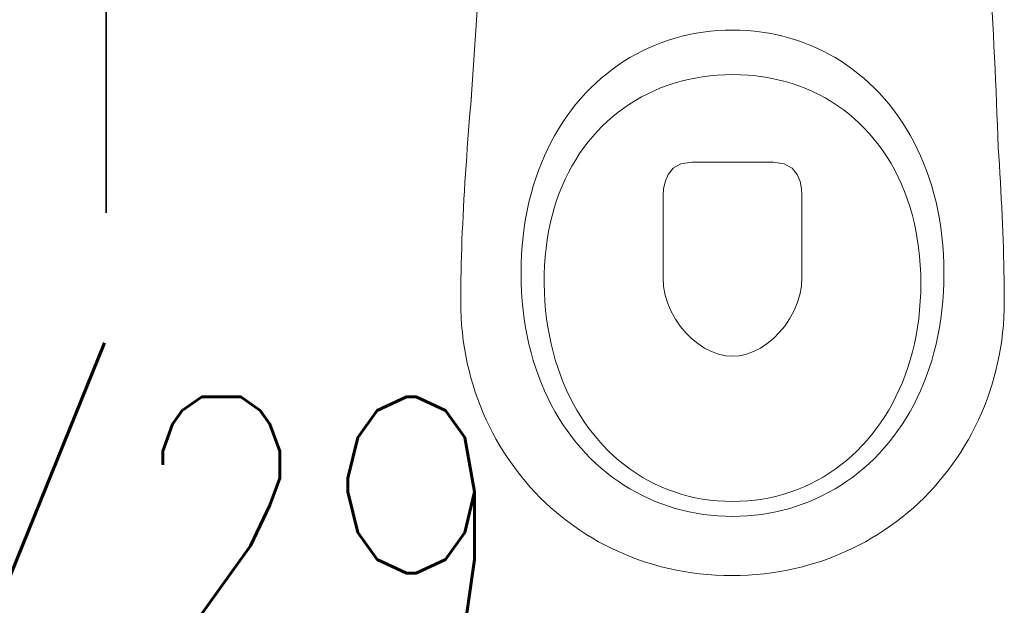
# Model space of a CAD drawing. Header units: inches. Extents: x 27484 to 71626, y -45113 to 39.
# Tile 257 of 280: x 34692 to 34757, y -22978 to -22939. Entities that reach past the tile are written whole.
import ezdxf
from ezdxf.enums import TextEntityAlignment as Align

# ---------------------------------------------------------------- set-up
doc = ezdxf.new("R2010")
doc.units = ezdxf.units.IN
doc.header["$LTSCALE"] = 50
doc.header["$MEASUREMENT"] = 0
doc.layers.add('A-ARMATURA', color=45, linetype='Continuous', lineweight=5)
doc.layers.add('R-MET-OKN', color=7, linetype='Continuous', lineweight=35)
for name, color, linetype in [('R-MET-POM-OPIS', 7, 'Continuous'), ('R-MET-POM-OPIS-NR', 2, 'Continuous'), ('R-MET-POM-OPIS-POM', 7, 'Continuous')]:
    doc.layers.add(name, color=color, linetype=linetype)
doc.styles.add('MET_POM', font='simplex.shx')

# ---------------------------------------------------------------- blocks, each defined once
blk = doc.blocks.new('A$C04280096')
at = {"layer": 'A-ARMATURA'}
for p, q in [((-28.73, -312.16), (-33.34, -313.23)), ((-24.06, -311.25), (-28.73, -312.16)), ((-19.35, -310.5), (-24.06, -311.25)), ((-14.58, -309.92), (-19.35, -310.5)), ((-9.76, -309.5), (-14.58, -309.92)), ((-4.9, -309.25), (-9.76, -309.5)), ((0, -309.16), (-4.9, -309.25)), ((4.9, -309.25), (0, -309.16)), ((9.76, -309.5), (4.9, -309.25)), ((14.58, -309.92), (9.76, -309.5)), ((19.35, -310.5), (14.58, -309.92)), ((24.06, -311.25), (19.35, -310.5)), ((28.73, -312.16), (24.06, -311.25)), ((33.34, -313.23), (28.73, -312.16)), ((-51.17, -319.07), (-55.46, -320.92)), ((-46.81, -317.38), (-51.17, -319.07)), ((-42.38, -315.84), (-46.81, -317.38)), ((-37.89, -314.45), (-42.38, -315.84)), ((-33.34, -313.23), (-37.89, -314.45)), ((37.89, -314.45), (33.34, -313.23)), ((42.38, -315.84), (37.89, -314.45)), ((46.81, -317.38), (42.38, -315.84)), ((51.17, -319.07), (46.81, -317.38)), ((55.46, -320.92), (51.17, -319.07)), ((-63.82, -325.07), (-67.89, -327.36)), ((-59.68, -322.92), (-63.82, -325.07)), ((-55.46, -320.92), (-59.68, -322.92)), ((59.68, -322.92), (55.46, -320.92)), ((63.82, -325.07), (59.68, -322.92)), ((67.89, -327.36), (63.82, -325.07)), ((-75.77, -332.39), (-79.59, -335.12)), ((-71.87, -329.8), (-75.77, -332.39)), ((-67.89, -327.36), (-71.87, -329.8)), ((71.87, -329.8), (67.89, -327.36)), ((75.77, -332.39), (71.87, -329.8)), ((79.59, -335.12), (75.77, -332.39)), ((-83.31, -338), (-86.95, -341.01)), ((-79.59, -335.12), (-83.31, -338)), ((-10.08, -338.96), (-15.02, -339.41)), ((-5.07, -338.68), (-10.08, -338.96)), ((0, -338.59), (-5.07, -338.68)), ((5.19, -338.69), (0, -338.59)), ((10.32, -338.97), (5.19, -338.69)), ((15.37, -339.45), (10.32, -338.97)), ((83.31, -338), (79.59, -335.12)), ((86.95, -341.01), (83.31, -338)), ((-90.49, -344.16), (-93.93, -347.45)), ((-86.95, -341.01), (-90.49, -344.16)), ((-38.66, -344.28), (-43.15, -345.76)), ((-34.09, -342.96), (-38.66, -344.28)), ((-29.43, -341.81), (-34.09, -342.96)), ((-24.7, -340.84), (-29.43, -341.81)), ((-19.9, -340.03), (-24.7, -340.84)), ((-15.02, -339.41), (-19.9, -340.03)), ((20.35, -340.1), (15.37, -339.45)), ((25.25, -340.95), (20.35, -340.1)), ((30.07, -341.97), (25.25, -340.95)), ((34.81, -343.17), (30.07, -341.97)), ((39.46, -344.55), (34.81, -343.17)), ((44.03, -346.11), (39.46, -344.55)), ((90.49, -344.16), (86.95, -341.01)), ((93.93, -347.45), (90.49, -344.16)), ((-97.27, -350.88), (-100.5, -354.44)), ((-93.93, -347.45), (-97.27, -350.88)), ((-56.1, -351.2), (-60.22, -353.34)), ((-51.87, -349.23), (-56.1, -351.2)), ((-47.56, -347.41), (-51.87, -349.23)), ((-43.15, -345.76), (-47.56, -347.41)), ((48.5, -347.84), (44.03, -346.11)), ((52.88, -349.74), (48.5, -347.84)), ((57.15, -351.81), (52.88, -349.74)), ((61.33, -354.05), (57.15, -351.81)), ((97.27, -350.88), (93.93, -347.45)), ((100.5, -354.44), (97.27, -350.88)), ((-173.83, -364.03), (-173.36, -358.21)), ((-173.36, -358.21), (-172.87, -352.37)), ((-103.63, -358.14), (-106.66, -361.96)), ((-100.5, -354.44), (-103.63, -358.14)), ((-68.18, -358.09), (-72.01, -360.7)), ((-64.25, -355.64), (-68.18, -358.09)), ((-60.22, -353.34), (-64.25, -355.64)), ((65.4, -356.46), (61.33, -354.05)), ((69.37, -359.03), (65.4, -356.46)), ((103.63, -358.14), (100.5, -354.44)), ((106.66, -361.96), (103.63, -358.14)), ((-174.29, -369.84), (-173.83, -364.03)), ((-106.66, -361.96), (-109.57, -365.92)), ((-75.72, -363.46), (-79.33, -366.37)), ((-72.01, -360.7), (-75.72, -363.46)), ((73.22, -361.76), (69.37, -359.03)), ((76.96, -364.64), (73.22, -361.76)), ((80.59, -367.69), (76.96, -364.64)), ((109.57, -365.92), (106.66, -361.96)), ((-174.74, -375.62), (-174.29, -369.84)), ((-112.36, -370), (-115.04, -374.21)), ((-109.57, -365.92), (-112.36, -370)), ((-82.82, -369.43), (-86.19, -372.63)), ((-79.33, -366.37), (-82.82, -369.43)), ((84.09, -370.89), (80.59, -367.69)), ((87.47, -374.25), (84.09, -370.89)), ((112.36, -370), (109.57, -365.92)), ((115.04, -374.21), (112.36, -370)), ((-175.17, -381.39), (-174.74, -375.62)), ((-115.04, -374.21), (-117.6, -378.55)), ((-89.45, -375.99), (-92.58, -379.48)), ((-86.19, -372.63), (-89.45, -375.99)), ((90.73, -377.76), (87.47, -374.25)), ((93.86, -381.42), (90.73, -377.76)), ((117.6, -378.55), (115.04, -374.21)), ((-175.6, -387.13), (-175.17, -381.39)), ((-120.03, -383.01), (-122.34, -387.59)), ((-117.6, -378.55), (-120.03, -383.01)), ((-95.59, -383.12), (-98.46, -386.9)), ((-92.58, -379.48), (-95.59, -383.12)), ((96.85, -385.22), (93.86, -381.42)), ((120.03, -383.01), (117.6, -378.55)), ((122.34, -387.59), (120.03, -383.01)), ((-176, -392.84), (-175.6, -387.13)), ((-122.34, -387.59), (-124.52, -392.3)), ((-101.21, -390.81), (-103.82, -394.86)), ((-98.46, -386.9), (-101.21, -390.81)), ((99.71, -389.17), (96.85, -385.22)), ((102.43, -393.27), (99.71, -389.17)), ((124.52, -392.3), (122.34, -387.59)), ((175.96, -386.92), (176.34, -392.64)), ((-176.4, -398.53), (-176, -392.84)), ((-126.57, -397.12), (-128.49, -402.06)), ((-124.52, -392.3), (-126.57, -397.12)), ((-103.82, -394.86), (-106.29, -399.05)), ((-34.11, -397.56), (-39.28, -400.49)), ((-26.84, -396.45), (-34.11, -397.56)), ((-2.06, -396.45), (-26.84, -396.45)), ((26.95, -396.45), (-2.06, -396.45)), ((34.23, -397.56), (26.95, -396.45)), ((39.4, -400.49), (34.23, -397.56)), ((105.01, -397.5), (102.43, -393.27)), ((107.45, -401.88), (105.01, -397.5)), ((126.57, -397.12), (124.52, -392.3)), ((128.49, -402.06), (126.57, -397.12)), ((176.34, -392.64), (176.7, -398.34)), ((-177.13, -409.8), (-176.77, -404.18)), ((-176.77, -404.18), (-176.4, -398.53)), ((-128.49, -402.06), (-130.27, -407.12)), ((-108.62, -403.37), (-110.8, -407.82)), ((-106.29, -399.05), (-108.62, -403.37)), ((-39.28, -400.49), (-42.7, -404.65)), ((42.81, -404.62), (39.4, -400.49)), ((109.74, -406.39), (107.45, -401.88)), ((130.27, -407.12), (128.49, -402.06)), ((176.7, -398.34), (177.04, -404.01)), ((177.04, -404.01), (177.37, -409.64)), ((-177.47, -415.39), (-177.13, -409.8)), ((-130.27, -407.12), (-131.9, -412.29)), ((-110.8, -407.82), (-112.84, -412.39)), ((-44.69, -409.42), (-45.63, -414.21)), ((-42.7, -404.65), (-44.69, -409.42)), ((44.81, -409.36), (42.81, -404.62)), ((45.75, -414.09), (44.81, -409.36)), ((111.87, -411.04), (109.74, -406.39)), ((131.9, -412.29), (130.27, -407.12)), ((177.37, -409.64), (177.68, -415.24)), ((-177.79, -420.94), (-177.47, -415.39)), ((-131.9, -412.29), (-133.4, -417.57)), ((-114.73, -417.1), (-116.46, -421.93)), ((-112.84, -412.39), (-114.73, -417.1)), ((-45.63, -414.21), (-45.84, -418.41)), ((45.97, -418.21), (45.75, -414.09)), ((113.86, -415.82), (111.87, -411.04)), ((115.69, -420.74), (113.86, -415.82)), ((133.4, -417.57), (131.9, -412.29)), ((177.68, -415.24), (177.98, -420.8)), ((-178.1, -426.45), (-177.79, -420.94)), ((-134.75, -422.97), (-135.95, -428.48)), ((-133.4, -417.57), (-134.75, -422.97)), ((-116.46, -421.93), (-118.04, -426.88)), ((-45.84, -418.41), (-45.97, -472.78)), ((45.97, -472.5), (45.97, -418.21)), ((117.36, -425.78), (115.69, -420.74)), ((134.75, -422.97), (133.4, -417.57)), ((135.95, -428.48), (134.75, -422.97)), ((177.98, -420.8), (178.26, -426.32)), ((-178.38, -431.91), (-178.1, -426.45)), ((-135.95, -428.48), (-137, -434.1)), ((-118.04, -426.88), (-119.46, -431.95)), ((118.86, -430.95), (117.36, -425.78)), ((137, -434.1), (135.95, -428.48)), ((178.26, -426.32), (178.52, -431.8)), ((-178.64, -437.34), (-178.38, -431.91)), ((-137, -434.1), (-137.9, -439.82)), ((-119.46, -431.95), (-120.71, -437.15)), ((120.2, -436.25), (118.86, -430.95)), ((121.37, -441.67), (120.2, -436.25)), ((137.9, -439.82), (137, -434.1)), ((178.52, -431.8), (178.76, -437.24)), ((-179.1, -448.04), (-178.89, -442.71)), ((-178.89, -442.71), (-178.64, -437.34)), ((-137.9, -439.82), (-138.64, -445.65)), ((-121.8, -442.46), (-122.72, -447.88)), ((-120.71, -437.15), (-121.8, -442.46)), ((122.37, -447.21), (121.37, -441.67)), ((138.64, -445.65), (137.9, -439.82)), ((178.76, -437.24), (178.98, -442.63)), ((178.98, -442.63), (179.18, -447.97)), ((-179.3, -453.32), (-179.1, -448.04)), ((-138.64, -445.65), (-139.22, -451.58)), ((-122.72, -447.88), (-123.47, -453.42)), ((123.2, -452.88), (122.37, -447.21)), ((139.22, -451.58), (138.64, -445.65)), ((179.18, -447.97), (179.36, -453.26)), ((-179.47, -458.55), (-179.3, -453.32)), ((-139.22, -451.58), (-139.64, -457.62)), ((-123.47, -453.42), (-124.05, -459.07)), ((123.84, -458.66), (123.2, -452.88)), ((139.64, -457.62), (139.22, -451.58)), ((179.36, -453.26), (179.52, -458.49)), ((-179.62, -463.72), (-179.47, -458.55)), ((-139.64, -457.62), (-139.89, -463.76)), ((-124.05, -459.07), (-124.44, -464.83)), ((124.31, -464.55), (123.84, -458.66)), ((139.89, -463.76), (139.64, -457.62)), ((179.52, -458.49), (179.65, -463.67)), ((-179.84, -473.89), (-179.74, -468.83)), ((-179.74, -468.83), (-179.62, -463.72)), ((-139.89, -463.76), (-139.97, -469.99)), ((-124.44, -464.83), (-124.66, -470.71)), ((124.59, -470.56), (124.31, -464.55)), ((139.97, -469.99), (139.89, -463.76)), ((179.65, -463.67), (179.76, -468.8)), ((179.76, -468.8), (179.85, -473.86)), ((-179.91, -478.88), (-179.84, -473.89)), ((-139.97, -469.99), (-139.89, -476.23)), ((-139.97, -469.99), (-139.97, -469.99)), ((-124.66, -470.71), (-124.69, -476.68)), ((-45.97, -472.78), (-45.58, -478.69)), ((45.6, -478.45), (45.97, -472.5)), ((45.97, -472.5), (45.97, -472.5)), ((124.69, -476.68), (124.59, -470.56)), ((139.89, -476.23), (139.97, -469.99)), ((139.97, -469.99), (139.97, -469.99)), ((179.85, -473.86), (179.92, -478.86)), ((-179.95, -483.81), (-179.91, -478.88)), ((-139.89, -476.23), (-139.64, -482.37)), ((-139.64, -482.37), (-139.22, -488.41)), ((-124.69, -476.68), (-124.54, -482.67)), ((-124.69, -476.68), (-124.69, -476.68)), ((-45.58, -478.69), (-44.5, -484.45)), ((44.55, -484.25), (45.6, -478.45)), ((124.6, -482.67), (124.69, -476.68)), ((124.69, -476.68), (124.69, -476.68)), ((139.22, -488.41), (139.64, -482.37)), ((139.64, -482.37), (139.89, -476.23)), ((179.92, -478.86), (179.95, -483.8)), ((-179.97, -488.67), (-179.95, -483.81)), ((-179.9, -493.91), (-179.97, -488.67)), ((-139.22, -488.41), (-138.64, -494.34)), ((-124.54, -482.67), (-124.21, -488.57)), ((-124.21, -488.57), (-123.72, -494.38)), ((-44.5, -484.45), (-42.8, -490)), ((42.86, -489.83), (44.55, -484.25)), ((123.88, -494.38), (124.33, -488.57)), ((124.33, -488.57), (124.6, -482.67)), ((138.64, -494.34), (139.22, -488.41)), ((179.97, -488.67), (179.9, -493.91)), ((179.95, -483.8), (179.97, -488.67)), ((-179.69, -499.11), (-179.9, -493.91)), ((-138.64, -494.34), (-137.9, -500.17)), ((-123.72, -494.38), (-123.06, -500.1)), ((-42.8, -490), (-40.54, -495.31)), ((-40.54, -495.31), (-37.77, -500.33)), ((37.83, -500.22), (40.6, -495.17)), ((40.6, -495.17), (42.86, -489.83)), ((123.27, -500.1), (123.88, -494.38)), ((137.9, -500.17), (138.64, -494.34)), ((179.9, -493.91), (179.69, -499.11)), ((-179.34, -504.28), (-179.69, -499.11)), ((-137.9, -500.17), (-137, -505.89)), ((-123.06, -500.1), (-122.24, -505.72)), ((-37.77, -500.33), (-34.56, -505.01)), ((34.62, -504.92), (37.83, -500.22)), ((122.48, -505.72), (123.27, -500.1)), ((137, -505.89), (137.9, -500.17)), ((179.69, -499.11), (179.33, -504.28)), ((-178.86, -509.4), (-179.34, -504.28)), ((-137, -505.89), (-135.95, -511.51)), ((-122.24, -505.72), (-121.25, -511.25)), ((-34.56, -505.01), (-30.96, -509.31)), ((31.01, -509.24), (34.62, -504.92)), ((121.53, -511.25), (122.48, -505.72)), ((135.95, -511.51), (137, -505.89)), ((179.33, -504.28), (178.85, -509.4)), ((-178.24, -514.48), (-178.86, -509.4)), ((-177.49, -519.52), (-178.24, -514.48)), ((-135.95, -511.51), (-134.75, -517.02)), ((-121.25, -511.25), (-120.1, -516.68)), ((-30.96, -509.31), (-27.04, -513.18)), ((-27.04, -513.18), (-22.85, -516.58)), ((22.88, -516.55), (27.08, -513.13)), ((27.08, -513.13), (31.01, -509.24)), ((120.41, -516.68), (121.53, -511.25)), ((134.75, -517.02), (135.95, -511.51)), ((178.22, -514.48), (177.46, -519.52)), ((178.85, -509.4), (178.22, -514.48)), ((-176.61, -524.51), (-177.49, -519.52)), ((-134.75, -517.02), (-133.4, -522.41)), ((-120.1, -516.68), (-118.8, -522)), ((-22.85, -516.58), (-18.45, -519.47)), ((-18.45, -519.47), (-13.91, -521.79)), ((13.92, -521.78), (18.47, -519.45)), ((18.47, -519.45), (22.88, -516.55)), ((119.13, -522), (120.41, -516.68)), ((133.4, -522.41), (134.75, -517.02)), ((177.46, -519.52), (176.57, -524.51)), ((-175.6, -529.45), (-176.61, -524.51)), ((-133.4, -522.41), (-131.9, -527.7)), ((-131.9, -527.7), (-130.27, -532.87)), ((-118.8, -522), (-117.34, -527.21)), ((-117.34, -527.21), (-115.73, -532.32)), ((-13.91, -521.79), (-9.28, -523.5)), ((-9.28, -523.5), (-4.62, -524.57)), ((-4.62, -524.57), (0, -524.93)), ((0, -524.93), (4.62, -524.56)), ((4.62, -524.56), (9.29, -523.5)), ((9.29, -523.5), (13.92, -521.78)), ((116.1, -532.32), (117.69, -527.21)), ((117.69, -527.21), (119.13, -522)), ((130.27, -532.87), (131.9, -527.7)), ((131.9, -527.7), (133.4, -522.41)), ((176.57, -524.51), (175.55, -529.45)), ((-174.46, -534.34), (-175.6, -529.45)), ((-173.19, -539.18), (-174.46, -534.34)), ((-130.27, -532.87), (-128.49, -537.93)), ((-115.73, -532.32), (-113.97, -537.32)), ((114.35, -537.32), (116.1, -532.32)), ((128.49, -537.93), (130.27, -532.87)), ((174.4, -534.34), (173.12, -539.18)), ((175.55, -529.45), (174.4, -534.34)), ((-171.8, -543.97), (-173.19, -539.18)), ((-128.49, -537.93), (-126.57, -542.87)), ((-113.97, -537.32), (-112.07, -542.2)), ((112.46, -542.2), (114.35, -537.32)), ((126.57, -542.87), (128.49, -537.93)), ((173.12, -539.18), (171.72, -543.97)), ((-170.29, -548.7), (-171.8, -543.97)), ((-126.57, -542.87), (-124.52, -547.69)), ((-112.07, -542.2), (-110.02, -546.96)), ((-110.02, -546.96), (-107.83, -551.6)), ((108.23, -551.6), (110.41, -546.96)), ((110.41, -546.96), (112.46, -542.2)), ((124.52, -547.69), (126.57, -542.87)), ((171.72, -543.97), (170.19, -548.7)), ((-168.66, -553.37), (-170.29, -548.7)), ((-166.9, -557.98), (-168.66, -553.37)), ((-124.52, -547.69), (-122.34, -552.4)), ((-122.34, -552.4), (-120.03, -556.98)), ((-107.83, -551.6), (-105.51, -556.12)), ((105.9, -556.12), (108.23, -551.6)), ((120.03, -556.98), (122.34, -552.4)), ((122.34, -552.4), (124.52, -547.69)), ((168.54, -553.37), (166.77, -557.98)), ((170.19, -548.7), (168.54, -553.37)), ((-165.03, -562.53), (-166.9, -557.98)), ((-120.03, -556.98), (-117.6, -561.44)), ((-105.51, -556.12), (-103.04, -560.51)), ((-103.04, -560.51), (-100.45, -564.77)), ((100.83, -564.77), (103.43, -560.51)), ((103.43, -560.51), (105.9, -556.12)), ((117.6, -561.44), (120.03, -556.98)), ((166.77, -557.98), (164.88, -562.53)), ((-163.04, -567.01), (-165.03, -562.53)), ((-160.93, -571.42), (-163.04, -567.01)), ((-117.6, -561.44), (-115.04, -565.77)), ((-115.04, -565.77), (-112.36, -569.99)), ((-100.45, -564.77), (-97.72, -568.9)), ((98.09, -568.9), (100.83, -564.77)), ((112.36, -569.99), (115.04, -565.77)), ((115.04, -565.77), (117.6, -561.44)), ((162.87, -567.01), (160.75, -571.42)), ((164.88, -562.53), (162.87, -567.01)), ((-158.71, -575.77), (-160.93, -571.42)), ((-112.36, -569.99), (-109.57, -574.07)), ((-97.72, -568.9), (-94.87, -572.9)), ((-94.87, -572.9), (-91.89, -576.75)), ((92.23, -576.75), (95.23, -572.9)), ((95.23, -572.9), (98.09, -568.9)), ((109.57, -574.07), (112.36, -569.99)), ((160.75, -571.42), (158.51, -575.77)), ((-156.38, -580.05), (-158.71, -575.77)), ((-153.94, -584.25), (-156.38, -580.05)), ((-109.57, -574.07), (-106.66, -578.03)), ((-106.66, -578.03), (-103.63, -581.85)), ((-91.89, -576.75), (-88.79, -580.47)), ((89.12, -580.47), (92.23, -576.75)), ((103.63, -581.85), (106.66, -578.03)), ((106.66, -578.03), (109.57, -574.07)), ((156.16, -580.05), (153.69, -584.25)), ((158.51, -575.77), (156.16, -580.05)), ((-151.39, -588.38), (-153.94, -584.25)), ((-103.63, -581.85), (-100.5, -585.55)), ((-100.5, -585.55), (-97.27, -589.11)), ((-88.79, -580.47), (-85.56, -584.04)), ((-85.56, -584.04), (-82.22, -587.47)), ((82.52, -587.47), (85.88, -584.04)), ((85.88, -584.04), (89.12, -580.47)), ((97.27, -589.11), (100.5, -585.55)), ((100.5, -585.55), (103.63, -581.85)), ((153.69, -584.25), (151.12, -588.38)), ((-148.73, -592.43), (-151.39, -588.38)), ((-145.96, -596.41), (-148.73, -592.43)), ((-97.27, -589.11), (-93.93, -592.53)), ((-93.93, -592.53), (-90.49, -595.82)), ((-82.22, -587.47), (-78.77, -590.75)), ((-78.77, -590.75), (-75.2, -593.87)), ((75.46, -593.87), (79.05, -590.75)), ((79.05, -590.75), (82.52, -587.47)), ((90.49, -595.82), (93.93, -592.53)), ((93.93, -592.53), (97.27, -589.11)), ((148.44, -592.43), (145.66, -596.41)), ((151.12, -588.38), (148.44, -592.43)), ((-143.09, -600.3), (-145.96, -596.41)), ((-90.49, -595.82), (-86.95, -598.98)), ((-86.95, -598.98), (-83.31, -601.99)), ((-75.2, -593.87), (-71.53, -596.84)), ((-71.53, -596.84), (-67.75, -599.66)), ((-67.75, -599.66), (-63.86, -602.31)), ((64.06, -602.31), (67.96, -599.66)), ((67.96, -599.66), (71.77, -596.84)), ((71.77, -596.84), (75.46, -593.87)), ((83.31, -601.99), (86.95, -598.98)), ((86.95, -598.98), (90.49, -595.82)), ((145.66, -596.41), (142.77, -600.3)), ((-140.12, -604.11), (-143.09, -600.3)), ((-137.05, -607.83), (-140.12, -604.11)), ((-83.31, -601.99), (-79.59, -604.86)), ((-79.59, -604.86), (-75.77, -607.6)), ((-63.86, -602.31), (-59.87, -604.8)), ((-59.87, -604.8), (-55.79, -607.12)), ((55.94, -607.12), (60.05, -604.8)), ((60.05, -604.8), (64.06, -602.31)), ((75.77, -607.6), (79.59, -604.86)), ((79.59, -604.86), (83.31, -601.99)), ((139.77, -604.11), (136.68, -607.83)), ((142.77, -600.3), (139.77, -604.11)), ((-133.88, -611.47), (-137.05, -607.83)), ((-130.61, -615.02), (-133.88, -611.47)), ((-75.77, -607.6), (-71.87, -610.18)), ((-71.87, -610.18), (-67.89, -612.63)), ((-67.89, -612.63), (-63.82, -614.92)), ((-55.79, -607.12), (-51.6, -609.27)), ((-51.6, -609.27), (-47.33, -611.25)), ((-47.33, -611.25), (-42.96, -613.06)), ((43.06, -613.06), (47.44, -611.25)), ((47.44, -611.25), (51.74, -609.27)), ((51.74, -609.27), (55.94, -607.12)), ((63.82, -614.92), (67.89, -612.63)), ((67.89, -612.63), (71.87, -610.18)), ((71.87, -610.18), (75.77, -607.6)), ((133.49, -611.47), (130.19, -615.02)), ((136.68, -607.83), (133.49, -611.47)), ((-127.25, -618.47), (-130.61, -615.02)), ((-123.79, -621.84), (-127.25, -618.47)), ((-63.82, -614.92), (-59.68, -617.07)), ((-59.68, -617.07), (-55.46, -619.07)), ((-55.46, -619.07), (-51.17, -620.92)), ((-42.96, -613.06), (-38.51, -614.68)), ((-38.51, -614.68), (-33.96, -616.13)), ((-33.96, -616.13), (-29.34, -617.39)), ((-29.34, -617.39), (-24.64, -618.47)), ((-24.64, -618.47), (-19.85, -619.36)), ((19.88, -619.36), (24.67, -618.47)), ((24.67, -618.47), (29.39, -617.39)), ((29.39, -617.39), (34.03, -616.13)), ((34.03, -616.13), (38.58, -614.68)), ((38.58, -614.68), (43.06, -613.06)), ((51.17, -620.92), (55.46, -619.07)), ((55.46, -619.07), (59.68, -617.07)), ((59.68, -617.07), (63.82, -614.92)), ((126.81, -618.47), (123.32, -621.84)), ((130.19, -615.02), (126.81, -618.47)), ((-120.23, -625.1), (-123.79, -621.84)), ((-116.59, -628.27), (-120.23, -625.1)), ((-51.17, -620.92), (-46.81, -622.61)), ((-46.81, -622.61), (-42.38, -624.15)), ((-42.38, -624.15), (-37.89, -625.53)), ((-37.89, -625.53), (-33.34, -626.76)), ((-19.85, -619.36), (-15, -620.05)), ((-15, -620.05), (-10.07, -620.55)), ((-10.07, -620.55), (-5.07, -620.85)), ((-5.07, -620.85), (0, -620.96)), ((0, -620.96), (5.07, -620.85)), ((0, -620.96), (0, -620.96)), ((5.07, -620.85), (10.07, -620.55)), ((10.07, -620.55), (15.01, -620.05)), ((15.01, -620.05), (19.88, -619.36)), ((33.34, -626.76), (37.89, -625.53)), ((37.89, -625.53), (42.38, -624.15)), ((42.38, -624.15), (46.81, -622.61)), ((46.81, -622.61), (51.17, -620.92)), ((119.75, -625.1), (116.08, -628.27)), ((123.32, -621.84), (119.75, -625.1)), ((-112.85, -631.35), (-116.59, -628.27)), ((-109.03, -634.32), (-112.85, -631.35)), ((-33.34, -626.76), (-28.73, -627.83)), ((-28.73, -627.83), (-24.06, -628.74)), ((-24.06, -628.74), (-19.35, -629.49)), ((-19.35, -629.49), (-14.58, -630.07)), ((-14.58, -630.07), (-9.76, -630.49)), ((-9.76, -630.49), (-4.9, -630.74)), ((-4.9, -630.74), (0, -630.82)), ((0, -630.82), (4.9, -630.74)), ((0, -630.82), (0, -630.82)), ((4.9, -630.74), (9.76, -630.49)), ((9.76, -630.49), (14.58, -630.07)), ((14.58, -630.07), (19.35, -629.49)), ((19.35, -629.49), (24.06, -628.74)), ((24.06, -628.74), (28.73, -627.83)), ((28.73, -627.83), (33.34, -626.76)), ((112.33, -631.35), (108.48, -634.32)), ((116.08, -628.27), (112.33, -631.35)), ((-105.12, -637.18), (-109.03, -634.32)), ((-101.13, -639.94), (-105.12, -637.18)), ((104.55, -637.18), (100.53, -639.94)), ((108.48, -634.32), (104.55, -637.18)), ((-97.05, -642.6), (-101.13, -639.94)), ((-92.89, -645.14), (-97.05, -642.6)), ((-88.65, -647.58), (-92.89, -645.14)), ((92.26, -645.14), (88, -647.58)), ((96.44, -642.6), (92.26, -645.14)), ((100.53, -639.94), (96.44, -642.6)), ((-84.33, -649.89), (-88.65, -647.58)), ((-79.94, -652.1), (-84.33, -649.89)), ((83.66, -649.89), (79.25, -652.1)), ((88, -647.58), (83.66, -649.89)), ((-75.47, -654.18), (-79.94, -652.1)), ((-70.92, -656.15), (-75.47, -654.18)), ((-66.31, -657.99), (-70.92, -656.15)), ((-61.62, -659.71), (-66.31, -657.99)), ((65.56, -657.99), (60.86, -659.71)), ((70.2, -656.15), (65.56, -657.99)), ((74.76, -654.18), (70.2, -656.15)), ((79.25, -652.1), (74.76, -654.18)), ((-56.86, -661.31), (-61.62, -659.71)), ((-52.04, -662.77), (-56.86, -661.31)), ((-47.15, -664.11), (-52.04, -662.77)), ((-42.19, -665.32), (-47.15, -664.11)), ((46.35, -664.11), (41.38, -665.32)), ((51.25, -662.77), (46.35, -664.11)), ((56.09, -661.31), (51.25, -662.77)), ((60.86, -659.71), (56.09, -661.31)), ((-37.17, -666.39), (-42.19, -665.32)), ((-32.1, -667.32), (-37.17, -666.39)), ((-26.96, -668.12), (-32.1, -667.32)), ((-21.76, -668.77), (-26.96, -668.12)), ((-16.51, -669.29), (-21.76, -668.77)), ((-11.2, -669.66), (-16.51, -669.29)), ((-5.84, -669.88), (-11.2, -669.66)), ((-0.43, -669.95), (-5.84, -669.88)), ((4.98, -669.88), (-0.43, -669.95)), ((10.35, -669.66), (4.98, -669.88)), ((15.66, -669.29), (10.35, -669.66)), ((20.92, -668.77), (15.66, -669.29)), ((26.12, -668.12), (20.92, -668.77)), ((31.26, -667.32), (26.12, -668.12)), ((36.35, -666.39), (31.26, -667.32)), ((41.38, -665.32), (36.35, -666.39))]:
    blk.add_line(p, q, dxfattribs=at)
at = {"layer": 'A-ARMATURA', "linetype": 'Continuous'}
for centre, radius, start, end in [((-8576.26, 264.4), 8425.94, 355.762455, 357.188478), ((-5010.96, -574.67), 5190.32, 2.07305, 4.71198)]:
    blk.add_arc(centre, radius, start, end, dxfattribs=at)
blk = doc.blocks.new('MPOM0239')
at = {"layer": 'R-MET-POM-OPIS', "style": 'MET_POM', "width": 0.7}
for tag, p in [('POS', (0, -0.22497)), ('ARE', (0, -0.4898))]:
    blk.add_attdef(tag, text='', height=0.2, dxfattribs=at).set_placement(p, align=Align.CENTER)
at = {"layer": 'R-MET-POM-OPIS', "style": 'MET_POM', "width": 0.7, "flags": 1}
blk.add_attdef('UNI', (0.24636, -0.4898), '', height=0.2, dxfattribs=at)
at = {"layer": 'R-MET-POM-OPIS-NR', "style": 'MET_POM', "width": 0.8}
blk.add_attdef('NR', text='', height=0.2, dxfattribs=at).set_placement((-0.00283, 0.26898), align=Align.CENTER)
at = {"layer": 'R-MET-POM-OPIS-POM', "style": 'MET_POM', "width": 0.7}
blk.add_attdef('POM', text='', height=0.2, dxfattribs=at).set_placement((0, 0.02232), align=Align.CENTER)

msp = doc.modelspace()

# ---------------------------------------------------------------- linework, layer by layer
at = {"layer": 'R-MET-OKN'}
msp.add_line((34697.48246, -22871.96968), (34697.48246, -22951.96968), dxfattribs=at)

# ---------------------------------------------------------------- block references
at = {"layer": 'A-ARMATURA', "lineweight": -3, "xscale": 0.09999999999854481, "yscale": 0.09999999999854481, "zscale": 0.09999999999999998, "rotation": 4.585698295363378e-08}
msp.add_blockref('A$C04280096', (34738.94312, -22908.96968), dxfattribs=at)
at = {"layer": 'R-MET-POM-OPIS'}
ref = msp.add_blockref('MPOM0239', (34698.18852, -23008.76562), dxfattribs=dict(at, xscale=67.20000000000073, yscale=67.20000000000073, zscale=67.20000000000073))
ref.add_attrib('NR', '2/29', dxfattribs={"layer": 'R-MET-POM-OPIS-NR', "height": 18.816, "style": 'MET_POM', "width": 0.8}).set_placement((34697.99818, -22982.96938), align=Align.CENTER)

doc.saveas('drawing.dxf')
